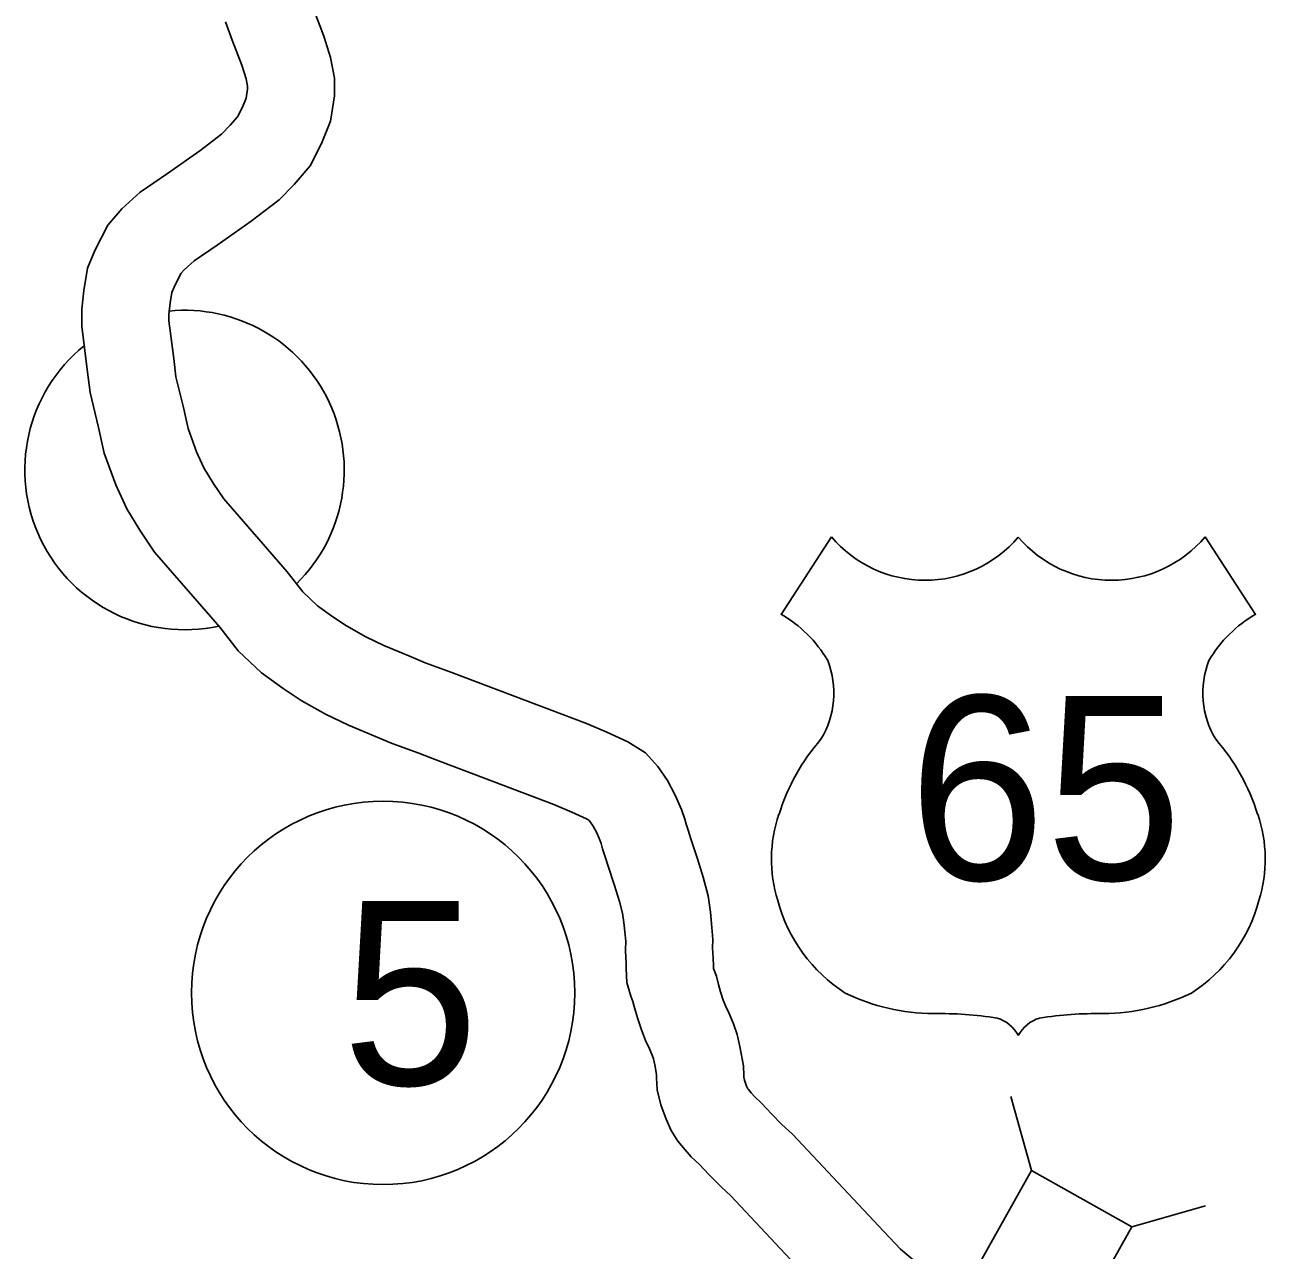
# Model space of a CAD drawing. Extents: x -939622 to -934245, y 1383184 to 1385301.
# Drawn here: x -935022.84 to -935010.02, y 1384077.93 to 1384090.58 of the extents above; entities that cross this region are included whole.
import ezdxf

# ---------------------------------------------------------------- set-up
doc = ezdxf.new("R2010")
doc.units = 0
for name, color, linetype in [('Level 15', 7, 'Continuous'), ('Level 20', 7, 'Continuous'), ('Level 22', 7, 'Continuous'), ('Level 24', 7, 'Continuous'), ('Level 27', 7, 'Continuous')]:
    doc.layers.add(name, color=color, linetype=linetype)

msp = doc.modelspace()

# ---------------------------------------------------------------- linework, layer by layer
at = {"layer": 'Level 15'}
for points in [[(-935018.699, 1384083.993), (-935018.87, 1384084.063), (-935019.126, 1384084.17), (-935019.314, 1384084.259), (-935019.512, 1384084.372), (-935019.656, 1384084.466), (-935019.813, 1384084.581), (-935019.965, 1384084.724), (-935020.125, 1384084.931), (-935020.781, 1384085.686), (-935020.892, 1384085.848), (-935020.987, 1384086.005), (-935021.062, 1384086.169), (-935021.15, 1384086.412), (-935021.199, 1384086.627), (-935021.275, 1384086.946), (-935021.299, 1384087.136), (-935021.349, 1384087.525), (-935021.349, 1384087.589), (-935021.335, 1384087.711), (-935021.317, 1384087.816), (-935021.294, 1384087.873), (-935021.224, 1384088.012), (-935021.19, 1384088.052), (-935021.088, 1384088.144), (-935020.851, 1384088.306), (-935020.497, 1384088.553), (-935020.21, 1384088.775), (-935020.054, 1384088.931), (-935019.888, 1384089.124), (-935019.77, 1384089.355), (-935019.677, 1384089.585), (-935019.637, 1384089.849), (-935019.637, 1384090.029), (-935019.677, 1384090.245), (-935019.747, 1384090.462), (-935019.85, 1384090.735)], [(-935019.04, 1384083.16), (-935019.215, 1384083.231), (-935019.493, 1384083.348), (-935019.73, 1384083.46), (-935019.981, 1384083.603), (-935020.169, 1384083.726), (-935020.391, 1384083.889), (-935020.633, 1384084.117), (-935020.821, 1384084.359), (-935021.496, 1384085.136), (-935021.648, 1384085.36), (-935021.784, 1384085.583), (-935021.895, 1384085.829), (-935022.016, 1384086.158), (-935022.075, 1384086.423), (-935022.162, 1384086.785), (-935022.192, 1384087.021), (-935022.249, 1384087.467), (-935022.249, 1384087.643), (-935022.226, 1384087.838), (-935022.189, 1384088.066), (-935022.112, 1384088.249), (-935021.98, 1384088.512), (-935021.836, 1384088.682), (-935021.645, 1384088.853), (-935021.363, 1384089.046), (-935021.03, 1384089.279), (-935020.806, 1384089.452), (-935020.714, 1384089.543), (-935020.641, 1384089.629), (-935020.589, 1384089.73), (-935020.551, 1384089.825), (-935020.537, 1384089.917), (-935020.537, 1384089.946), (-935020.551, 1384090.024), (-935020.596, 1384090.163), (-935020.695, 1384090.424), (-935020.762, 1384090.613)], [(-935013.638, 1384077.81), (-935013.79, 1384077.937), (-935013.963, 1384078.119), (-935014.907, 1384079.125), (-935015.015, 1384079.225), (-935015.122, 1384079.332), (-935015.227, 1384079.444), (-935015.299, 1384079.512), (-935015.333, 1384079.552), (-935015.361, 1384079.584), (-935015.366, 1384079.591), (-935015.379, 1384079.62), (-935015.401, 1384079.681), (-935015.408, 1384079.711), (-935015.409, 1384079.733), (-935015.41, 1384079.83), (-935015.449, 1384080.029), (-935015.478, 1384080.154), (-935015.516, 1384080.262), (-935015.561, 1384080.369), (-935015.595, 1384080.443), (-935015.62, 1384080.506), (-935015.648, 1384080.593), (-935015.671, 1384080.669), (-935015.69, 1384080.754), (-935015.72, 1384080.833), (-935015.722, 1384080.84), (-935015.723, 1384080.863), (-935015.724, 1384080.942), (-935015.728, 1384080.996), (-935015.731, 1384081.046), (-935015.728, 1384081.134), (-935015.738, 1384081.257), (-935015.753, 1384081.418), (-935015.778, 1384081.586), (-935015.828, 1384081.777), (-935015.888, 1384081.967), (-935015.956, 1384082.175), (-935015.983, 1384082.262), (-935016.005, 1384082.325), (-935016.017, 1384082.377), (-935016.052, 1384082.476), (-935016.116, 1384082.626), (-935016.196, 1384082.775), (-935016.296, 1384082.92), (-935016.424, 1384083.062), (-935016.607, 1384083.177), (-935016.824, 1384083.274), (-935017.035, 1384083.364), (-935018.307, 1384083.847), (-935018.435, 1384083.895), (-935018.699, 1384083.993)], [(-935014.618, 1384077.502), (-935015.541, 1384078.485), (-935015.639, 1384078.576), (-935015.769, 1384078.707), (-935015.865, 1384078.809), (-935015.951, 1384078.889), (-935016.014, 1384078.963), (-935016.089, 1384079.05), (-935016.158, 1384079.162), (-935016.212, 1384079.277), (-935016.265, 1384079.426), (-935016.302, 1384079.582), (-935016.309, 1384079.704), (-935016.309, 1384079.739), (-935016.329, 1384079.84), (-935016.343, 1384079.902), (-935016.356, 1384079.938), (-935016.384, 1384080.005), (-935016.424, 1384080.092), (-935016.467, 1384080.202), (-935016.508, 1384080.326), (-935016.542, 1384080.442), (-935016.554, 1384080.494), (-935016.574, 1384080.548), (-935016.616, 1384080.69), (-935016.623, 1384080.836), (-935016.623, 1384080.901), (-935016.626, 1384080.937), (-935016.631, 1384081.032), (-935016.629, 1384081.112), (-935016.634, 1384081.181), (-935016.647, 1384081.309), (-935016.661, 1384081.406), (-935016.693, 1384081.527), (-935016.745, 1384081.691), (-935016.814, 1384081.902), (-935016.837, 1384081.977), (-935016.87, 1384082.07), (-935016.883, 1384082.126), (-935016.892, 1384082.153), (-935016.928, 1384082.236), (-935016.964, 1384082.303), (-935017.004, 1384082.361), (-935017.01, 1384082.368), (-935017.033, 1384082.382), (-935017.184, 1384082.449), (-935017.371, 1384082.529), (-935018.626, 1384083.005), (-935018.765, 1384083.058), (-935019.04, 1384083.16)]]:
    msp.add_lwpolyline(points, dxfattribs=at)
at = {"layer": 'Level 20'}
for p, q in [((-935012.437, 1384078.748), (-935012.651, 1384079.511)), ((-935011.4, 1384078.167), (-935010.638, 1384078.382))]:
    msp.add_line(p, q, dxfattribs=at)
msp.add_lwpolyline([(-935012.437, 1384078.748), (-935014.18, 1384075.639), (-935013.143, 1384075.058), (-935011.4, 1384078.167)], close=True, dxfattribs=at)
at = {"layer": 'Level 22'}
for p, q in [((-935014.503, 1384085.294), (-935015.022, 1384084.491)), ((-935010.642, 1384085.294), (-935010.123, 1384084.491))]:
    msp.add_line(p, q, dxfattribs=at)
for centre, radius, start, end in [((-935013.536, 1384086.108), 1.264, 220.075, 319.6701), ((-935011.609, 1384086.108), 1.264, 220.3299, 319.925), ((-935015.7, 1384083.326), 1.349, 30.7809, 59.9883), ((-935009.444, 1384083.326), 1.349, 120.0117, 149.2191), ((-935015.403, 1384083.681), 0.925, 328.8105, 21.2108), ((-935009.741, 1384083.681), 0.925, 158.7892, 211.1895), ((-935012.985, 1384081.786), 2.157, 138.9565, 162.6913), ((-935012.159, 1384081.786), 2.157, 17.3087, 41.0435), ((-935013.697, 1384081.962), 1.426, 160.9576, 197.3819), ((-935011.447, 1384081.962), 1.426, 342.6181, 19.0424), ((-935013.465, 1384081.967), 1.65, 195.1074, 237.1312), ((-935011.679, 1384081.967), 1.65, 302.8688, 344.8926), ((-935013.434, 1384082.486), 2.118, 244.0771, 269.5779), ((-935011.71, 1384082.486), 2.118, 270.4221, 295.9229), ((-935013.386, 1384076.489), 3.88, 81.1942, 90.9539), ((-935012.9, 1384079.967), 0.372, 28.0342, 72.9864), ((-935012.244, 1384079.967), 0.372, 107.0136, 151.9658), ((-935011.759, 1384076.489), 3.88, 89.0461, 98.8058)]:
    msp.add_arc(centre, radius, start, end, dxfattribs=at)
at = {"layer": 'Level 24'}
for start, end in [(314.5531, 95.6467), (128.9114, 282.4344)]:
    msp.add_arc((-935021.187, 1384085.983), 1.65, start, end, dxfattribs=at)
at = {"layer": 'Level 27'}
msp.add_circle((-935019.135, 1384080.583), 1.98, dxfattribs=at)

# ---------------------------------------------------------------- texts
at = {"layer": 'Level 22'}
msp.add_text('65', height=1.9008, dxfattribs=at).set_placement((-935013.706, 1384081.749))
at = {"layer": 'Level 27'}
msp.add_text('5', height=1.901, dxfattribs=at).set_placement((-935019.561, 1384079.632))

doc.saveas('drawing.dxf')
